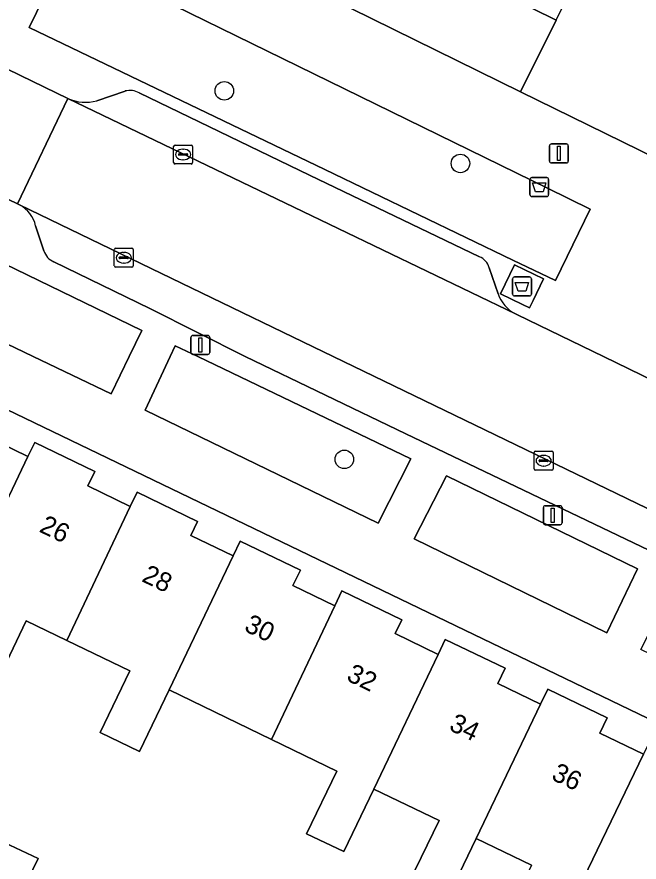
# Model space of a CAD drawing. Extents: x 159817 to 160765, y 380688 to 381638.
# Drawn here: x 160319.53 to 160352.34, y 381473.34 to 381517.91 of the extents above; entities that cross this region are included whole.
import ezdxf

# ---------------------------------------------------------------- set-up
doc = ezdxf.new("R2010")
doc.units = 0
for name, color, linetype in [('IMGEO_Afval_apart_plaats', 7, 'Continuous'), ('IMGEO_Afvalbak', 7, 'Continuous'), ('IMGEO_Boom', 7, 'Continuous'), ('IMGEO_Erf', 7, 'Continuous'), ('IMGEO_Groenvoorziening', 7, 'Continuous'), ('IMGEO_Kolk', 7, 'Continuous'), ('IMGEO_Lichtmast', 7, 'Continuous'), ('IMGEO_Muur', 7, 'Continuous'), ('IMGEO_Pand', 7, 'Continuous'), ('IMGEO_Pand_nummerreeks', 7, 'Continuous'), ('IMGEO_Parkeervlak_open', 7, 'Continuous'), ('IMGEO_Rijbaan_lokaal_open', 7, 'Continuous'), ('IMGEO_Voetpad_gesloten', 7, 'Continuous'), ('IMGEO_Voetpad_open', 7, 'Continuous')]:
    doc.layers.add(name, color=color, linetype=linetype)

msp = doc.modelspace()

# ---------------------------------------------------------------- linework, layer by layer
at = {"layer": 'IMGEO_Afval_apart_plaats'}
for p, q in [((160345.772, 381504.197), (160346.562, 381504.197)), ((160346.562, 381504.197), (160345.772, 381504.197)), ((160345.672, 381503.297), (160345.672, 381504.097)), ((160345.672, 381504.097), (160345.672, 381503.297)), ((160346.662, 381504.097), (160346.662, 381503.297)), ((160346.662, 381503.297), (160346.662, 381504.097)), ((160346.562, 381503.197), (160345.772, 381503.197)), ((160345.772, 381503.197), (160346.562, 381503.197))]:
    msp.add_line(p, q, dxfattribs=at)
msp.add_lwpolyline([(160345.815, 381503.911), (160346.519, 381503.911), (160346.37, 381503.441), (160345.964, 381503.441), (160345.815, 381503.911)], dxfattribs=at)
for centre, start, end in [((160345.772, 381504.097), 90, 180), ((160345.772, 381504.097), 90, 180), ((160346.562, 381504.097), 0, 90), ((160346.562, 381504.097), 360, 90), ((160345.772, 381503.297), 180, 270), ((160345.772, 381503.297), 180, 270), ((160346.562, 381503.297), 270, 0), ((160346.562, 381503.297), 270, 0)]:
    msp.add_arc(centre, 0.1, start, end, dxfattribs=at)
at = {"layer": 'IMGEO_Afvalbak'}
for p, q in [((160346.584, 381508.54), (160346.584, 381509.34)), ((160346.584, 381509.34), (160346.584, 381508.54)), ((160346.684, 381509.44), (160347.474, 381509.44)), ((160347.474, 381509.44), (160346.684, 381509.44)), ((160347.574, 381509.34), (160347.574, 381508.54)), ((160347.574, 381508.54), (160347.574, 381509.34)), ((160347.474, 381508.44), (160346.684, 381508.44)), ((160346.684, 381508.44), (160347.474, 381508.44))]:
    msp.add_line(p, q, dxfattribs=at)
msp.add_lwpolyline([(160346.727, 381509.154), (160347.431, 381509.154), (160347.282, 381508.684), (160346.876, 381508.684), (160346.727, 381509.154)], dxfattribs=at)
for centre, start, end in [((160346.684, 381509.34), 90, 180), ((160346.684, 381509.34), 90, 180), ((160347.474, 381509.34), 0, 90), ((160347.474, 381509.34), 360, 90), ((160346.684, 381508.54), 180, 270), ((160346.684, 381508.54), 180, 270), ((160347.474, 381508.54), 270, 0), ((160347.474, 381508.54), 270, 0)]:
    msp.add_arc(centre, 0.1, start, end, dxfattribs=at)
at = {"layer": 'IMGEO_Boom'}
for centre in [(160330.466, 381514.012), (160342.921, 381510.183), (160336.797, 381494.577)]:
    msp.add_circle(centre, 0.489, dxfattribs=at)
at = {"layer": 'IMGEO_Erf'}
for points in [[(160341.685, 381520.858), (160347.965, 381517.745), (160346.09, 381513.962), (160358.676, 381507.783), (160359.232, 381507.509), (160359.934, 381508.936), (160360.052, 381509.228), (160361.608, 381508.485), (160365.596, 381516.622), (160363.383, 381517.696), (160365.788, 381522.602)], [(160364.396, 381475.331), (160313.169, 381500)], [(160317.848, 381495.812), (160320.109, 381494.723), (160320.465, 381495.465), (160323.635, 381493.939), (160323.266, 381493.173), (160325.501, 381492.098), (160325.861, 381492.845), (160329.052, 381491.308), (160328.693, 381490.563), (160330.928, 381489.487), (160331.305, 381490.269), (160334.483, 381488.74), (160334.088, 381487.919), (160336.29, 381486.859), (160336.668, 381487.643), (160339.83, 381486.121), (160339.475, 381485.386), (160341.745, 381484.292), (160342.122, 381485.074), (160345.274, 381483.557), (160344.886, 381482.751), (160347.149, 381481.662), (160347.531, 381482.456), (160350.656, 381480.951), (160350.266, 381480.141), (160352.579, 381479.029)], [(160340.224, 381472.273), (160341.796, 381475.524), (160338.357, 381477.188), (160336.762, 381473.888), (160334.801, 381474.837), (160336.396, 381478.137), (160332.958, 381479.801), (160327.557, 381482.415), (160325.991, 381479.176), (160323.913, 381480.181), (160325.479, 381483.42), (160322.156, 381485.028), (160320.018, 381486.063), (160318.448, 381482.817)], [(160346.665, 381473.168), (160343.759, 381474.574), (160342.187, 381471.323)]]:
    msp.add_lwpolyline(points, dxfattribs=at)
msp.add_lwpolyline([(160317.346, 381475.079), (160320.641, 381473.534), (160319.239, 381470.634), (160315.943, 381472.179), (160313.541, 381473.305), (160314.908, 381476.221)], close=True, dxfattribs=at)
at = {"layer": 'IMGEO_Groenvoorziening'}
for points in [[(160337.635, 381513.718), (160322.105, 381521.324), (160320.179, 381517.36), (160335.768, 381509.858), (160345.677, 381505.09), (160347.93, 381504.006), (160349.766, 381507.777), (160347.521, 381508.877)], [(160326.121, 381501.373), (160318.235, 381505.179), (160316.633, 381501.799), (160320.382, 381500), (160324.497, 381498.025), (160325.455, 381500)], [(160329.067, 381500), (160327.875, 381500.572), (160327.609, 381500), (160326.292, 381497.164), (160338.584, 381491.205), (160340.297, 381494.613)], [(160342.193, 381493.713), (160340.488, 381490.394), (160350.646, 381485.435), (160352.259, 381488.803)]]:
    msp.add_lwpolyline(points, close=True, dxfattribs=at)
at = {"layer": 'IMGEO_Kolk'}
for p, q in [((160327.792, 381510.228), (160327.792, 381511.08)), ((160327.867, 381511.154), (160328.719, 381511.154)), ((160328.28, 381510.934), (160328.305, 381510.934)), ((160328.793, 381511.08), (160328.793, 381510.228)), ((160328.051, 381510.648), (160328.051, 381510.66)), ((160328.489, 381510.611), (160328.091, 381510.611)), ((160328.094, 381510.697), (160328.492, 381510.697)), ((160328.535, 381510.66), (160328.535, 381510.648)), ((160328.719, 381510.154), (160327.867, 381510.154)), ((160328.303, 381510.374), (160328.278, 381510.374)), ((160324.665, 381504.785), (160324.665, 381505.637)), ((160324.74, 381505.711), (160325.592, 381505.711)), ((160325.153, 381505.491), (160325.178, 381505.491)), ((160325.666, 381505.637), (160325.666, 381504.785)), ((160324.924, 381505.205), (160324.924, 381505.217)), ((160325.362, 381505.168), (160324.964, 381505.168)), ((160324.967, 381505.254), (160325.365, 381505.254)), ((160325.408, 381505.217), (160325.408, 381505.205)), ((160325.592, 381504.711), (160324.74, 381504.711)), ((160325.176, 381504.931), (160325.151, 381504.931)), ((160346.809, 381494.08), (160346.809, 381494.932)), ((160346.884, 381495.006), (160347.736, 381495.006)), ((160347.81, 381494.932), (160347.81, 381494.08)), ((160347.068, 381494.5), (160347.068, 381494.512)), ((160347.506, 381494.463), (160347.108, 381494.463)), ((160347.111, 381494.549), (160347.509, 381494.549)), ((160347.297, 381494.786), (160347.322, 381494.786)), ((160347.552, 381494.512), (160347.552, 381494.5)), ((160347.736, 381494.006), (160346.884, 381494.006)), ((160347.32, 381494.226), (160347.295, 381494.226))]:
    msp.add_line(p, q, dxfattribs=at)
for points in [[(160327.792, 381510.228), (160327.792, 381511.08)], [(160327.867, 381511.154), (160328.719, 381511.154)], [(160328.793, 381511.08), (160328.793, 381510.228)], [(160328.719, 381510.154), (160327.867, 381510.154)], [(160324.665, 381504.785), (160324.665, 381505.637)], [(160324.74, 381505.711), (160325.592, 381505.711)], [(160325.666, 381505.637), (160325.666, 381504.785)], [(160325.592, 381504.711), (160324.74, 381504.711)], [(160346.809, 381494.08), (160346.809, 381494.932)], [(160346.884, 381495.006), (160347.736, 381495.006)], [(160347.81, 381494.932), (160347.81, 381494.08)], [(160347.736, 381494.006), (160346.884, 381494.006)]]:
    msp.add_lwpolyline(points, dxfattribs=at)
for centre, radius, start, end in [((160327.869, 381511.078), 0.0765, 91.552, 178.448), ((160327.869, 381511.078), 0.0765, 91.552, 178.448), ((160328.717, 381511.078), 0.0765, 1.552, 88.448), ((160328.717, 381511.078), 0.0765, 1.552, 88.448), ((160328.091, 381510.657), 0.0403, 85.8775, 175.7526), ((160328.088, 381510.647), 0.0366, 178.938, 274.7102), ((160328.492, 381510.654), 0.043, 264.8664, 352.4533), ((160328.496, 381510.659), 0.0386, 1.7309, 96.639), ((160327.869, 381510.23), 0.0765, 181.552, 268.448), ((160327.869, 381510.23), 0.0765, 181.552, 268.448), ((160328.717, 381510.23), 0.0765, 271.552, 358.448), ((160328.717, 381510.23), 0.0765, 271.552, 358.448), ((160324.742, 381505.635), 0.0765, 91.552, 178.448), ((160324.742, 381505.635), 0.0765, 91.552, 178.448), ((160325.59, 381505.635), 0.0765, 1.552, 88.448), ((160325.59, 381505.635), 0.0765, 1.552, 88.448), ((160324.964, 381505.214), 0.0403, 85.8775, 175.7526), ((160324.961, 381505.204), 0.0366, 178.938, 274.7102), ((160325.365, 381505.211), 0.043, 264.8664, 352.4533), ((160325.369, 381505.216), 0.0386, 1.7309, 96.639), ((160324.742, 381504.787), 0.0765, 181.552, 268.448), ((160324.742, 381504.787), 0.0765, 181.552, 268.448), ((160325.59, 381504.787), 0.0765, 271.552, 358.448), ((160325.59, 381504.787), 0.0765, 271.552, 358.448), ((160346.886, 381494.93), 0.0765, 91.552, 178.448), ((160346.886, 381494.93), 0.0765, 91.552, 178.448), ((160347.734, 381494.93), 0.0765, 1.552, 88.448), ((160347.734, 381494.93), 0.0765, 1.552, 88.448), ((160347.108, 381494.509), 0.0403, 85.8775, 175.7526), ((160347.105, 381494.499), 0.0366, 178.938, 274.7102), ((160347.509, 381494.506), 0.043, 264.8664, 352.4533), ((160347.513, 381494.511), 0.0386, 1.7309, 96.639), ((160346.886, 381494.082), 0.0765, 181.552, 268.448), ((160346.886, 381494.082), 0.0765, 181.552, 268.448), ((160347.734, 381494.082), 0.0765, 271.552, 358.448), ((160347.734, 381494.082), 0.0765, 271.552, 358.448)]:
    msp.add_arc(centre, radius, start, end, dxfattribs=at)
for centre, major_axis, ratio, start_param, end_param in [((160328.279, 381510.654), (-0.387, 0.002), 0.722429, 4.712389, 7.853982), ((160328.304, 381510.654), (-0.39, 0.002), 0.717154, 1.570796, 4.712389), ((160325.152, 381505.211), (-0.387, 0.002), 0.722429, 4.712389, 7.853982), ((160325.177, 381505.211), (-0.39, 0.002), 0.717154, 1.570796, 4.712389), ((160347.296, 381494.506), (-0.387, 0.002), 0.722429, 4.712389, 7.853982), ((160347.321, 381494.506), (-0.39, 0.002), 0.717154, 1.570796, 4.712389)]:
    msp.add_ellipse(centre, major_axis=major_axis, ratio=ratio, start_param=start_param, end_param=end_param, dxfattribs=at)
at = {"layer": 'IMGEO_Lichtmast'}
for p, q in [((160347.619, 381510.311), (160347.619, 381511.111)), ((160347.619, 381511.111), (160347.619, 381510.311)), ((160347.719, 381511.211), (160348.509, 381511.211)), ((160348.509, 381511.211), (160347.719, 381511.211)), ((160348.609, 381511.111), (160348.609, 381510.311)), ((160348.609, 381510.311), (160348.609, 381511.111)), ((160348.509, 381510.211), (160347.719, 381510.211)), ((160347.719, 381510.211), (160348.509, 381510.211)), ((160328.808, 381501.109), (160329.598, 381501.109)), ((160329.598, 381501.109), (160328.808, 381501.109)), ((160328.708, 381500.209), (160328.708, 381501.009)), ((160328.708, 381501.009), (160328.708, 381500.209)), ((160329.698, 381501.009), (160329.698, 381500.209)), ((160329.698, 381500.209), (160329.698, 381501.009)), ((160329.598, 381500.109), (160328.808, 381500.109)), ((160328.808, 381500.109), (160329.598, 381500.109)), ((160347.394, 381492.13), (160348.184, 381492.13)), ((160348.184, 381492.13), (160347.394, 381492.13)), ((160347.294, 381491.23), (160347.294, 381492.03)), ((160347.294, 381492.03), (160347.294, 381491.23)), ((160348.284, 381492.03), (160348.284, 381491.23)), ((160348.284, 381491.23), (160348.284, 381492.03)), ((160348.184, 381491.13), (160347.394, 381491.13)), ((160347.394, 381491.13), (160348.184, 381491.13))]:
    msp.add_line(p, q, dxfattribs=at)
for points in [[(160348.039, 381511.086), (160348.189, 381511.086), (160348.189, 381510.336), (160348.039, 381510.336), (160348.039, 381511.086)], [(160329.128, 381500.984), (160329.278, 381500.984), (160329.278, 381500.234), (160329.128, 381500.234), (160329.128, 381500.984)], [(160347.714, 381492.005), (160347.864, 381492.005), (160347.864, 381491.255), (160347.714, 381491.255), (160347.714, 381492.005)]]:
    msp.add_lwpolyline(points, dxfattribs=at)
for centre, start, end in [((160347.719, 381511.111), 90, 180), ((160347.719, 381511.111), 90, 180), ((160348.509, 381511.111), 0, 90), ((160348.509, 381511.111), 360, 90), ((160347.719, 381510.311), 180, 270), ((160347.719, 381510.311), 180, 270), ((160348.509, 381510.311), 270, 0), ((160348.509, 381510.311), 270, 0), ((160328.808, 381501.009), 90, 180), ((160328.808, 381501.009), 90, 180), ((160329.598, 381501.009), 0, 90), ((160329.598, 381501.009), 360, 90), ((160328.808, 381500.209), 180, 270), ((160328.808, 381500.209), 180, 270), ((160329.598, 381500.209), 270, 0), ((160329.598, 381500.209), 270, 0), ((160347.394, 381492.03), 90, 180), ((160347.394, 381492.03), 90, 180), ((160348.184, 381492.03), 0, 90), ((160348.184, 381492.03), 360, 90), ((160347.394, 381491.23), 180, 270), ((160347.394, 381491.23), 180, 270), ((160348.184, 381491.23), 270, 0), ((160348.184, 381491.23), 270, 0)]:
    msp.add_arc(centre, 0.1, start, end, dxfattribs=at)
at = {"layer": 'IMGEO_Muur'}
msp.add_lwpolyline([(160347.965, 381517.745), (160350.068, 381522.042)], dxfattribs=at)
at = {"layer": 'IMGEO_Pand'}
for points in [[(160336.759, 381528.914), (160334.752, 381529.928), (160334.344, 381529.116), (160333.734, 381529.38), (160332.434, 381526.713), (160332.994, 381526.411), (160332.122, 381524.559), (160334.13, 381523.577), (160332.69, 381520.571), (160346.09, 381513.962), (160347.965, 381517.745), (160341.685, 381520.858), (160343.805, 381525.133), (160343.872, 381525.268), (160336.706, 381528.807)], [(160315.185, 381484.396), (160320.109, 381494.723), (160317.848, 381495.812), (160318.211, 381496.566), (160315.055, 381498.084), (160314.688, 381497.323), (160309.784, 381487.009)], [(160315.185, 381484.396), (160318.448, 381482.817), (160320.018, 381486.063), (160322.156, 381485.028), (160325.501, 381492.098), (160323.266, 381493.173), (160323.635, 381493.939), (160320.465, 381495.465), (160320.109, 381494.723)], [(160325.501, 381492.098), (160322.156, 381485.028), (160325.479, 381483.42), (160323.913, 381480.181), (160325.991, 381479.176), (160327.557, 381482.415), (160330.928, 381489.487), (160328.693, 381490.563), (160329.052, 381491.308), (160325.861, 381492.845)], [(160336.29, 381486.859), (160334.088, 381487.919), (160334.483, 381488.74), (160331.305, 381490.269), (160330.928, 381489.487), (160327.557, 381482.415), (160332.958, 381479.801)], [(160336.29, 381486.859), (160332.958, 381479.801), (160336.396, 381478.137), (160334.801, 381474.837), (160336.762, 381473.888), (160338.357, 381477.188), (160341.745, 381484.292), (160339.475, 381485.386), (160339.83, 381486.121), (160336.668, 381487.643)], [(160347.149, 381481.662), (160344.886, 381482.751), (160345.274, 381483.557), (160342.122, 381485.074), (160341.745, 381484.292), (160338.357, 381477.188), (160341.796, 381475.524), (160340.224, 381472.273), (160342.187, 381471.323), (160343.759, 381474.574)], [(160347.149, 381481.662), (160343.759, 381474.574), (160346.665, 381473.168), (160345.14, 381470.014), (160347.635, 381468.807), (160349.16, 381471.961), (160352.579, 381479.029), (160350.266, 381480.141), (160350.656, 381480.951), (160347.531, 381482.456)], [(160357.971, 381476.424), (160355.697, 381477.518), (160356.083, 381478.32), (160352.96, 381479.822), (160352.579, 381479.029), (160349.16, 381471.961), (160347.635, 381468.807), (160347.568, 381468.672), (160350.92, 381467.05), (160352.971, 381466.058), (160354.561, 381469.347)], [(160320.641, 381473.534), (160317.346, 381475.079), (160315.943, 381472.179), (160319.239, 381470.634)]]:
    msp.add_lwpolyline(points, close=True, dxfattribs=at)
at = {"layer": 'IMGEO_Parkeervlak_open'}
for points in [[(160325.231, 381514.003), (160323.737, 381513.492)], [(160322.22, 381513.61), (160334.126, 381507.87), (160345.819, 381502.252)], [(160343.926, 381505.261), (160334.959, 381509.559), (160325.981, 381513.904)], [(160369.844, 381483.742), (160319.667, 381507.997)], [(160320.513, 381506.892), (160320.947, 381505.575)], [(160321.468, 381504.993), (160326.538, 381502.532), (160331.569, 381500), (160340.049, 381495.922), (160366.951, 381483.041)], [(160344.905, 381503.313), (160344.429, 381504.685)]]:
    msp.add_lwpolyline(points, dxfattribs=at)
for centre, radius, start, end in [((160325.473, 381512.946), 1.085, 62.069, 102.8918), ((160323.139, 381515.614), 2.205, 245.3682, 285.7362), ((160318.9, 381506.534), 1.652, 12.5251, 62.351), ((160321.898, 381505.902), 1.006, 198.9823, 244.6868), ((160343.631, 381504.496), 0.82, 13.3258, 68.9333), ((160346.693, 381503.929), 1.891, 199.0142, 242.4724)]:
    msp.add_arc(centre, radius, start, end, dxfattribs=at)
at = {"layer": 'IMGEO_Rijbaan_lokaal_open'}
msp.add_lwpolyline([(160305.928, 381514.619), (160309.26, 381513.013), (160314.509, 381510.483), (160319.559, 381508.049), (160322.22, 381513.61), (160319.708, 381514.827), (160314.334, 381517.432), (160308.671, 381520.176)], close=True, dxfattribs=at)
msp.add_lwpolyline([(160353.33, 381498.609), (160353.23, 381498.654), (160353.132, 381498.705), (160350.462, 381500), (160345.927, 381502.2), (160345.819, 381502.252), (160334.126, 381507.87), (160322.22, 381513.61), (160319.559, 381508.049), (160319.667, 381507.997), (160369.844, 381483.742)], dxfattribs=at)
at = {"layer": 'IMGEO_Voetpad_gesloten'}
msp.add_lwpolyline([(160347.303, 381504.089), (160345.775, 381504.833), (160345.03, 381503.305), (160346.189, 381502.74), (160346.559, 381502.56), (160346.752, 381502.956)], close=True, dxfattribs=at)
at = {"layer": 'IMGEO_Voetpad_open'}
for points in [[(160359.232, 381507.509), (160358.676, 381507.783), (160346.09, 381513.962), (160332.69, 381520.571), (160327.383, 381523.136), (160323.844, 381524.858), (160319.643, 381526.897), (160316.129, 381528.616), (160310.78, 381531.204), (160297.344, 381537.77), (160292.539, 381540.113), (160287.125, 381542.749), (160277.654, 381547.301), (160275.755, 381544.635), (160278.775, 381542.651), (160276.508, 381539.306), (160268.201, 381544.872), (160270.432, 381548.143), (160269.921, 381548.48), (160259.37, 381555.432), (160257.122, 381556.914), (160254.709, 381553.278), (160241.47, 381562.064), (160237.022, 381560.927)], [(160260.03, 381535.015), (160259.442, 381536.795), (160259.046, 381537.25), (160258.886, 381537.325), (160254.923, 381539.242), (160250.435, 381530.211), (160313.169, 381500), (160364.396, 381475.331), (160365.124, 381478.407), (160360.936, 381480.432), (160352.43, 381484.544), (160354.143, 381487.924), (160362.569, 381483.824), (160366.738, 381481.795)], [(160308.671, 381520.176), (160314.334, 381517.432), (160319.708, 381514.827), (160322.22, 381513.61)], [(160319.667, 381507.997), (160319.559, 381508.049), (160314.509, 381510.483), (160309.26, 381513.013), (160305.928, 381514.619)], [(160323.737, 381513.492), (160325.231, 381514.003)], [(160325.981, 381513.904), (160334.959, 381509.559), (160343.926, 381505.261)], [(160320.947, 381505.575), (160320.513, 381506.892)], [(160366.951, 381483.041), (160340.049, 381495.922), (160331.569, 381500), (160326.538, 381502.532), (160321.468, 381504.993)], [(160344.429, 381504.685), (160344.905, 381503.313)], [(160345.819, 381502.252), (160345.927, 381502.2), (160350.462, 381500), (160353.132, 381498.705), (160353.23, 381498.654), (160353.33, 381498.609)]]:
    msp.add_lwpolyline(points, dxfattribs=at)
for points in [[(160337.635, 381513.718), (160347.521, 381508.877), (160349.766, 381507.777), (160347.93, 381504.006), (160345.677, 381505.09), (160335.768, 381509.858), (160320.179, 381517.36), (160322.105, 381521.324)], [(160311.935, 381506.381), (160312.963, 381507.724), (160318.235, 381505.179), (160326.121, 381501.373), (160325.455, 381500), (160324.497, 381498.025), (160320.382, 381500), (160316.633, 381501.799), (160311.074, 381504.467)], [(160347.303, 381504.089), (160346.752, 381502.956), (160346.559, 381502.56), (160346.189, 381502.74), (160345.03, 381503.305), (160345.775, 381504.833)], [(160327.609, 381500), (160327.875, 381500.572), (160329.067, 381500), (160340.297, 381494.613), (160338.584, 381491.205), (160326.292, 381497.164)], [(160342.193, 381493.713), (160352.259, 381488.803), (160350.646, 381485.435), (160340.488, 381490.394)]]:
    msp.add_lwpolyline(points, close=True, dxfattribs=at)
for centre, radius, start, end in [((160325.473, 381512.946), 1.085, 62.069, 102.8918), ((160323.139, 381515.614), 2.205, 245.3682, 285.7362), ((160318.9, 381506.534), 1.652, 12.5251, 62.351), ((160321.898, 381505.902), 1.006, 198.9823, 244.6868), ((160343.631, 381504.496), 0.82, 13.3258, 68.9333), ((160346.693, 381503.929), 1.891, 199.0142, 242.4724)]:
    msp.add_arc(centre, radius, start, end, dxfattribs=at)

# ---------------------------------------------------------------- texts
at = {"layer": 'IMGEO_Pand_nummerreeks'}
for s, p in [('26', (160320.653, 381490.782)), ('28', (160326.058, 381488.168)), ('30', (160331.461, 381485.556)), ('32', (160336.857, 381482.946)), ('34', (160342.263, 381480.331)), ('36', (160347.665, 381477.718))]:
    msp.add_text(s, height=1, rotation=334.1903, dxfattribs=at).set_placement(p)

doc.saveas('drawing.dxf')
